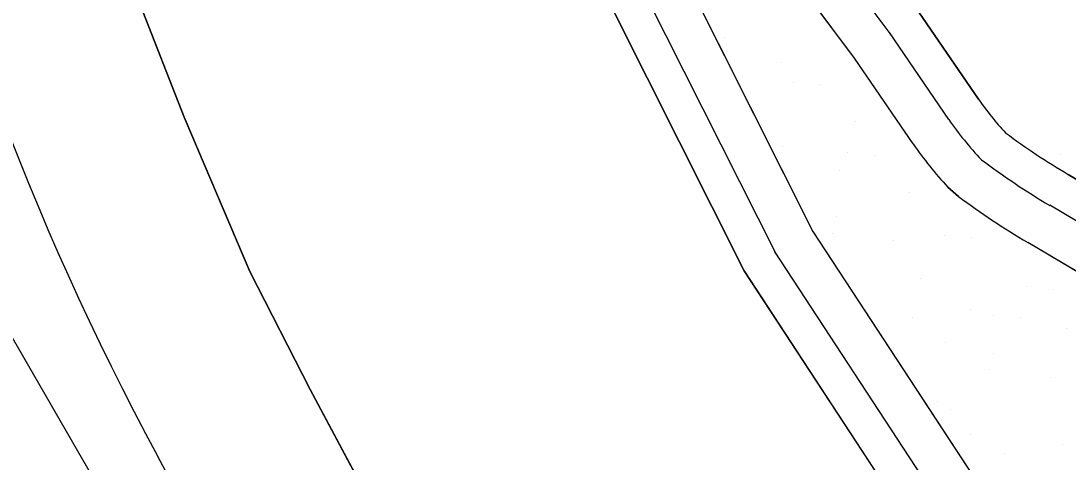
# Model space of a CAD drawing. Extents: x 419109 to 421295, y 4452223 to 4457798.
# Drawn here: x 420098 to 420243.5, y 4452423.1 to 4452484.4 of the extents above; entities that cross this region are included whole.
import ezdxf

# ---------------------------------------------------------------- set-up
doc = ezdxf.new("R2010")
doc.units = 0
for name, color, linetype in [('ADAKENARI', 7, 'Continuous'), ('Default', 7, 'Continuous'), ('KALDIRIM', 7, 'Continuous'), ('PL_AYA_PARK_DINLENME', 7, 'Continuous'), ('PL_SOSYAL_TESİS', 7, 'Continuous'), ('PL_TURZM', 7, 'Continuous'), ('RAYLI_TOPLU_TAŞIMA_HATTI', 7, 'Continuous'), ('TR_PARKALANI', 7, 'Continuous'), ('TR_SOSYAL_TESİS', 7, 'Continuous'), ('TR_TİC_TURIZM_K', 7, 'Continuous')]:
    doc.layers.add(name, color=color, linetype=linetype)

# ---------------------------------------------------------------- blocks, each defined once
blk = doc.blocks.new('POINT_DISPLAY')
at = {"layer": 'Default'}
blk.add_line((0, 0), (0, 0), dxfattribs=at)

msp = doc.modelspace()

# ---------------------------------------------------------------- linework, layer by layer
at = {"layer": 'ADAKENARI'}
for p, q in [((420213.84, 4452479.19), (420203.09, 4452493.61)), ((420190.47, 4452490.05), (420208.04, 4452455.12)), ((420120.64, 4452471), (420114.48, 4452486.76)), ((420180.5, 4452485.39), (420198.5, 4452449.62)), ((420231.06, 4452473.49), (420222.79, 4452485.58)), ((420221.98, 4452467.28), (420213.84, 4452479.19)), ((420129.77, 4452449.56), (420120.64, 4452471)), ((420259.19, 4452453.75), (420243.51, 4452463.04)), ((420226.81, 4452461.28), (420228.27, 4452459.98)), ((420208.04, 4452455.12), (420231.59, 4452419.21)), ((420253.59, 4452444.29), (420237.9, 4452453.57)), ((420138.18, 4452433.13), (420129.77, 4452449.56)), ((420198.5, 4452449.62), (420222.39, 4452413.18)), ((420173.92, 4452366.16), (420138.18, 4452433.13))]:
    msp.add_line(p, q, dxfattribs=at)
for centre, radius, start, end in [((420263.25, 4452495.51), 39, 214.3722, 223.1994), ((420294.45, 4452549.09), 100, 233.3964, 239.3739), ((420263.25, 4452495.51), 50, 214.3722, 223.1994), ((420294.45, 4452549.09), 111, 233.3964, 239.3739)]:
    msp.add_arc(centre, radius, start, end, dxfattribs=at)
at = {"layer": 'KALDIRIM'}
for p, q in [((420218.78, 4452482.6), (420208.32, 4452496.64)), ((420184.97, 4452487.64), (420202.97, 4452451.87)), ((420226.94, 4452470.67), (420218.67, 4452482.76)), ((420256.65, 4452449.45), (420240.96, 4452458.74)), ((420202.68, 4452452.36), (420226.57, 4452415.92)), ((420182.34, 4452302.45), (420116.93, 4452423.93))]:
    msp.add_line(p, q, dxfattribs=at)
for centre, radius, start, end in [((420469.12, 4452613.56), 400, 176.3547, 208.3008), ((420263.25, 4452495.51), 44, 214.3722, 223.7906), ((420294.45, 4452549.09), 105, 233.1574, 239.3739)]:
    msp.add_arc(centre, radius, start, end, dxfattribs=at)
at = {"layer": 'PL_AYA_PARK_DINLENME'}
msp.add_line((420228.27, 4452459.98), (420226.81, 4452461.28), dxfattribs=at)
for points in [[(420221.98, 4452467.28), (420213.84, 4452479.19), (420203.09, 4452493.61), (420194.84, 4452512.71), (420190.3, 4452526.4), (420187.84, 4452538.01), (420184.31, 4452554.71), (420180.74, 4452571.59), (420178.77, 4452588.31), (420178.65, 4452601.88), (420178.58, 4452623.54), (420180.78, 4452748.14)], [(420167.74, 4452746.48), (420165.55, 4452622.42), (420165.66, 4452600.54), (420165.78, 4452587.49), (420167.9, 4452569.48), (420177.73, 4452523), (420182.68, 4452508.07), (420190.47, 4452490.05), (420208.04, 4452455.12), (420231.59, 4452419.21), (420246, 4452397.23), (420275.85, 4452353.52), (420315.27, 4452293.39)], [(420570.14, 4452230.34), (420570.36, 4452236.91), (420443.23, 4452273), (420418.97, 4452279.89), (420441.71, 4452332.18), (420432.92, 4452336.96), (420317.78, 4452405.13), (420276.27, 4452430.86), (420253.59, 4452444.29), (420237.9, 4452453.57)]]:
    msp.add_lwpolyline(points, dxfattribs=at)
for centre, radius, start, end in [((420263.25, 4452495.51), 50, 214.3722, 223.1994), ((420294.45, 4452549.09), 111, 233.3964, 239.3739)]:
    msp.add_arc(centre, radius, start, end, dxfattribs=at)
at = {"layer": 'PL_SOSYAL_TESİS'}
for points in [[(420243.51, 4452463.04), (420259.19, 4452453.75), (420264.82, 4452450.42), (420308.58, 4452498.14), (420315.23, 4452506.09), (420279.23, 4452526.79), (420276.74, 4452528.45), (420219.8, 4452489.6)], [(420219.8, 4452489.6), (420222.79, 4452485.58), (420231.06, 4452473.49)]]:
    msp.add_lwpolyline(points, dxfattribs=at)
for centre, radius, start, end in [((420263.25, 4452495.51), 39, 214.3722, 223.1994), ((420294.45, 4452549.09), 100, 233.3964, 239.3739)]:
    msp.add_arc(centre, radius, start, end, dxfattribs=at)
at = {"layer": 'PL_TURZM'}
for points in [[(420225.97, 4452407.72), (420222.39, 4452413.18), (420198.5, 4452449.62), (420180.5, 4452485.39), (420172.39, 4452504.15), (420167.1, 4452520.12), (420157.04, 4452567.7), (420154.79, 4452586.79), (420154.7, 4452596.71), (420154.5, 4452619.21), (420156.65, 4452741.01), (420151.88, 4452744.79), (420100.48, 4452731.87), (420095.3, 4452725.67)], [(420093.03, 4452576.93), (420100.03, 4452536.75), (420107.76, 4452506.59), (420114.48, 4452486.76), (420120.64, 4452471), (420129.77, 4452449.56), (420138.18, 4452433.13), (420173.92, 4452366.16), (420177.01, 4452360.38), (420225.97, 4452407.72)]]:
    msp.add_lwpolyline(points, dxfattribs=at)
at = {"layer": 'RAYLI_TOPLU_TAŞIMA_HATTI'}
msp.add_line((420111.43, 4452414.96), (420083.19, 4452463.88), dxfattribs=at)
at = {"layer": 'TR_SOSYAL_TESİS'}
msp.add_line((420242.51, 4452465.79), (420242.51, 4452465.79), dxfattribs=at)
at = {"layer": 'TR_TİC_TURIZM_K'}
msp.add_lwpolyline([(420093.03, 4452576.93), (420100.03, 4452536.75), (420107.76, 4452506.59), (420114.48, 4452486.76), (420120.64, 4452471), (420129.77, 4452449.56), (420138.18, 4452433.13), (420173.92, 4452366.16), (420177.01, 4452360.38), (420225.97, 4452407.72), (420222.39, 4452413.18), (420198.5, 4452449.62), (420180.5, 4452485.39), (420172.39, 4452504.15), (420167.1, 4452520.12), (420157.04, 4452567.7), (420154.79, 4452586.79), (420154.7, 4452596.71), (420154.5, 4452619.21), (420156.65, 4452741.01), (420151.88, 4452744.79), (420100.48, 4452731.87), (420095.3, 4452725.67)], dxfattribs=at)

# ---------------------------------------------------------------- block references
at = {"layer": 'TR_PARKALANI', "xscale": 0.1, "yscale": 0.10000000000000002}
for p in [(420195.74, 4452482.02), (420203.64, 4452478.64), (420205.33, 4452475.81), (420209.08, 4452475.48), (420213.93, 4452470.35), (420203.83, 4452466.98), (420212.85, 4452466.04), (420216.61, 4452465.7), (420203.3, 4452464.64), (420211.72, 4452463.59), (420221.45, 4452460.57), (420211.35, 4452457.2), (420210.82, 4452454.86), (420219.25, 4452453.81), (420226.39, 4452454.57), (420230.14, 4452454.23), (420222.97, 4452448.56), (420237.67, 4452447.42), (420241.43, 4452447.08), (420230.01, 4452444.26), (420233.16, 4452443.47), (420236.91, 4452443.14), (420221.88, 4452443.1), (420243.26, 4452441.58), (420226.49, 4452439.74), (420233.16, 4452438.21), (420232.63, 4452435.87), (420241.06, 4452434.82), (420225.39, 4452431.54), (420227.13, 4452430.43), (420230.01, 4452426.96), (420234.66, 4452424.29), (420242.79, 4452425.46)]:
    msp.add_blockref('POINT_DISPLAY', p, dxfattribs=at)

doc.saveas('drawing.dxf')
